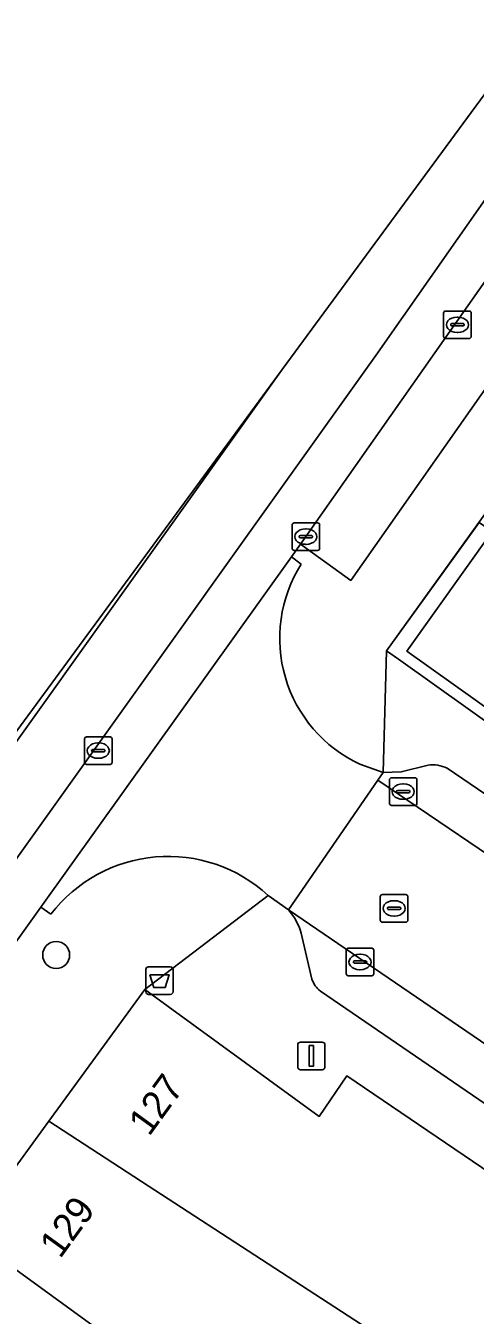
# Model space of a CAD drawing. Extents: x 160349 to 161355, y 381727 to 382854.
# Drawn here: x 160728.57 to 160744.88, y 382495.3 to 382542.14 of the extents above; entities that cross this region are included whole.
import ezdxf

# ---------------------------------------------------------------- set-up
doc = ezdxf.new("R2010")
doc.units = 0
for name, color, linetype in [('IMGEO_Afvalbak', 7, 'Continuous'), ('IMGEO_Boom', 7, 'Continuous'), ('IMGEO_Kolk', 7, 'Continuous'), ('IMGEO_Lichtmast', 7, 'Continuous'), ('IMGEO_Pand', 7, 'Continuous'), ('IMGEO_Pand_nummerreeks', 7, 'Continuous'), ('IMGEO_Pand_overbouw', 7, 'Continuous'), ('IMGEO_Parkeervlak_open', 7, 'Continuous'), ('IMGEO_Rijbaan_lokaal_gesloten', 7, 'Continuous'), ('IMGEO_Rijbaan_lokaal_open', 7, 'Continuous'), ('IMGEO_Rioolput', 7, 'Continuous'), ('IMGEO_Voetpad_open', 7, 'Continuous')]:
    doc.layers.add(name, color=color, linetype=linetype)

msp = doc.modelspace()

# ---------------------------------------------------------------- linework, layer by layer
at = {"layer": 'IMGEO_Afvalbak'}
for p, q in [((160733.022, 382507.956), (160733.812, 382507.956)), ((160733.812, 382507.956), (160733.022, 382507.956)), ((160732.922, 382507.056), (160732.922, 382507.856)), ((160732.922, 382507.856), (160732.922, 382507.056)), ((160733.912, 382507.856), (160733.912, 382507.056)), ((160733.912, 382507.056), (160733.912, 382507.856)), ((160733.812, 382506.956), (160733.022, 382506.956)), ((160733.022, 382506.956), (160733.812, 382506.956))]:
    msp.add_line(p, q, dxfattribs=at)
msp.add_lwpolyline([(160733.065, 382507.67), (160733.769, 382507.67), (160733.62, 382507.2), (160733.214, 382507.2), (160733.065, 382507.67)], dxfattribs=at)
for centre, start, end in [((160733.022, 382507.856), 90, 180), ((160733.022, 382507.856), 90, 180), ((160733.812, 382507.856), 0, 90), ((160733.812, 382507.856), 360, 90), ((160733.022, 382507.056), 180, 270), ((160733.022, 382507.056), 180, 270), ((160733.812, 382507.056), 270, 0), ((160733.812, 382507.056), 270, 0)]:
    msp.add_arc(centre, 0.1, start, end, dxfattribs=at)
at = {"layer": 'IMGEO_Boom'}
msp.add_circle((160729.669, 382508.385), 0.489, dxfattribs=at)
at = {"layer": 'IMGEO_Kolk'}
for p, q in [((160743.731, 382530.854), (160743.731, 382531.706)), ((160743.806, 382531.78), (160744.658, 382531.78)), ((160744.219, 382531.56), (160744.244, 382531.56)), ((160744.732, 382531.706), (160744.732, 382530.854)), ((160743.99, 382531.274), (160743.99, 382531.286)), ((160744.428, 382531.237), (160744.03, 382531.237)), ((160744.033, 382531.323), (160744.431, 382531.323)), ((160744.242, 382531), (160744.217, 382531)), ((160744.474, 382531.286), (160744.474, 382531.274)), ((160744.658, 382530.78), (160743.806, 382530.78)), ((160738.231, 382523.158), (160738.231, 382524.01)), ((160738.306, 382524.084), (160739.158, 382524.084)), ((160738.719, 382523.864), (160738.744, 382523.864)), ((160739.232, 382524.01), (160739.232, 382523.158)), ((160738.49, 382523.578), (160738.49, 382523.59)), ((160738.928, 382523.541), (160738.53, 382523.541)), ((160738.533, 382523.627), (160738.931, 382523.627)), ((160738.974, 382523.59), (160738.974, 382523.578)), ((160739.158, 382523.084), (160738.306, 382523.084)), ((160738.742, 382523.304), (160738.717, 382523.304)), ((160741.763, 382513.896), (160741.763, 382514.748)), ((160741.838, 382514.822), (160742.69, 382514.822)), ((160742.251, 382514.602), (160742.276, 382514.602)), ((160742.764, 382514.748), (160742.764, 382513.896)), ((160742.022, 382514.316), (160742.022, 382514.328)), ((160742.46, 382514.279), (160742.062, 382514.279)), ((160742.065, 382514.365), (160742.463, 382514.365)), ((160742.274, 382514.042), (160742.249, 382514.042)), ((160742.506, 382514.328), (160742.506, 382514.316)), ((160742.69, 382513.822), (160741.838, 382513.822)), ((160740.196, 382507.707), (160740.196, 382508.559)), ((160740.271, 382508.633), (160741.123, 382508.633)), ((160740.684, 382508.413), (160740.709, 382508.413)), ((160741.197, 382508.559), (160741.197, 382507.707)), ((160740.455, 382508.127), (160740.455, 382508.139)), ((160740.893, 382508.09), (160740.495, 382508.09)), ((160740.498, 382508.176), (160740.896, 382508.176)), ((160740.939, 382508.139), (160740.939, 382508.127)), ((160741.123, 382507.633), (160740.271, 382507.633)), ((160740.707, 382507.853), (160740.682, 382507.853))]:
    msp.add_line(p, q, dxfattribs=at)
for points in [[(160743.731, 382530.854), (160743.731, 382531.706)], [(160743.806, 382531.78), (160744.658, 382531.78)], [(160744.732, 382531.706), (160744.732, 382530.854)], [(160744.658, 382530.78), (160743.806, 382530.78)], [(160738.231, 382523.158), (160738.231, 382524.01)], [(160738.306, 382524.084), (160739.158, 382524.084)], [(160739.232, 382524.01), (160739.232, 382523.158)], [(160739.158, 382523.084), (160738.306, 382523.084)], [(160741.763, 382513.896), (160741.763, 382514.748)], [(160741.838, 382514.822), (160742.69, 382514.822)], [(160742.764, 382514.748), (160742.764, 382513.896)], [(160742.69, 382513.822), (160741.838, 382513.822)], [(160740.196, 382507.707), (160740.196, 382508.559)], [(160740.271, 382508.633), (160741.123, 382508.633)], [(160741.197, 382508.559), (160741.197, 382507.707)], [(160741.123, 382507.633), (160740.271, 382507.633)]]:
    msp.add_lwpolyline(points, dxfattribs=at)
for centre, radius, start, end in [((160743.808, 382531.704), 0.0765, 91.552, 178.448), ((160743.808, 382531.704), 0.0765, 91.552, 178.448), ((160744.656, 382531.704), 0.0765, 1.552, 88.448), ((160744.656, 382531.704), 0.0765, 1.552, 88.448), ((160744.03, 382531.283), 0.0403, 85.8775, 175.7526), ((160744.027, 382531.273), 0.0366, 178.938, 274.7102), ((160744.431, 382531.28), 0.043, 264.8664, 352.4533), ((160744.435, 382531.285), 0.0386, 1.7309, 96.639), ((160743.808, 382530.856), 0.0765, 181.552, 268.448), ((160743.808, 382530.856), 0.0765, 181.552, 268.448), ((160744.656, 382530.856), 0.0765, 271.552, 358.448), ((160744.656, 382530.856), 0.0765, 271.552, 358.448), ((160738.308, 382524.008), 0.0765, 91.552, 178.448), ((160738.308, 382524.008), 0.0765, 91.552, 178.448), ((160739.156, 382524.008), 0.0765, 1.552, 88.448), ((160739.156, 382524.008), 0.0765, 1.552, 88.448), ((160738.53, 382523.587), 0.0403, 85.8775, 175.7526), ((160738.527, 382523.577), 0.0366, 178.938, 274.7102), ((160738.931, 382523.584), 0.043, 264.8664, 352.4533), ((160738.935, 382523.589), 0.0386, 1.7309, 96.639), ((160738.308, 382523.16), 0.0765, 181.552, 268.448), ((160738.308, 382523.16), 0.0765, 181.552, 268.448), ((160739.156, 382523.16), 0.0765, 271.552, 358.448), ((160739.156, 382523.16), 0.0765, 271.552, 358.448), ((160741.84, 382514.746), 0.0765, 91.552, 178.448), ((160741.84, 382514.746), 0.0765, 91.552, 178.448), ((160742.688, 382514.746), 0.0765, 1.552, 88.448), ((160742.688, 382514.746), 0.0765, 1.552, 88.448), ((160742.062, 382514.325), 0.0403, 85.8775, 175.7526), ((160742.059, 382514.315), 0.0366, 178.938, 274.7102), ((160742.463, 382514.322), 0.043, 264.8664, 352.4533), ((160742.467, 382514.327), 0.0386, 1.7309, 96.639), ((160741.84, 382513.898), 0.0765, 181.552, 268.448), ((160741.84, 382513.898), 0.0765, 181.552, 268.448), ((160742.688, 382513.898), 0.0765, 271.552, 358.448), ((160742.688, 382513.898), 0.0765, 271.552, 358.448), ((160740.273, 382508.557), 0.0765, 91.552, 178.448), ((160740.273, 382508.557), 0.0765, 91.552, 178.448), ((160741.121, 382508.557), 0.0765, 1.552, 88.448), ((160741.121, 382508.557), 0.0765, 1.552, 88.448), ((160740.495, 382508.136), 0.0403, 85.8775, 175.7526), ((160740.492, 382508.126), 0.0366, 178.938, 274.7102), ((160740.896, 382508.133), 0.043, 264.8664, 352.4533), ((160740.9, 382508.138), 0.0386, 1.7309, 96.639), ((160740.273, 382507.709), 0.0765, 181.552, 268.448), ((160740.273, 382507.709), 0.0765, 181.552, 268.448), ((160741.121, 382507.709), 0.0765, 271.552, 358.448), ((160741.121, 382507.709), 0.0765, 271.552, 358.448)]:
    msp.add_arc(centre, radius, start, end, dxfattribs=at)
for centre, major_axis, ratio, start_param, end_param in [((160744.218, 382531.28), (-0.387, 0.002), 0.722429, 4.712389, 7.853982), ((160744.243, 382531.28), (-0.39, 0.002), 0.717154, 1.570796, 4.712389), ((160738.718, 382523.584), (-0.387, 0.002), 0.722429, 4.712389, 7.853982), ((160738.743, 382523.584), (-0.39, 0.002), 0.717154, 1.570796, 4.712389), ((160742.25, 382514.322), (-0.387, 0.002), 0.722429, 4.712389, 7.853982), ((160742.275, 382514.322), (-0.39, 0.002), 0.717154, 1.570796, 4.712389), ((160740.683, 382508.133), (-0.387, 0.002), 0.722429, 4.712389, 7.853982), ((160740.708, 382508.133), (-0.39, 0.002), 0.717154, 1.570796, 4.712389)]:
    msp.add_ellipse(centre, major_axis=major_axis, ratio=ratio, start_param=start_param, end_param=end_param, dxfattribs=at)
at = {"layer": 'IMGEO_Lichtmast'}
for p, q in [((160738.435, 382504.32), (160738.435, 382505.12)), ((160738.435, 382505.12), (160738.435, 382504.32)), ((160738.535, 382505.22), (160739.325, 382505.22)), ((160739.325, 382505.22), (160738.535, 382505.22)), ((160739.425, 382505.12), (160739.425, 382504.32)), ((160739.425, 382504.32), (160739.425, 382505.12)), ((160739.325, 382504.22), (160738.535, 382504.22)), ((160738.535, 382504.22), (160739.325, 382504.22))]:
    msp.add_line(p, q, dxfattribs=at)
msp.add_lwpolyline([(160738.855, 382505.095), (160739.005, 382505.095), (160739.005, 382504.345), (160738.855, 382504.345), (160738.855, 382505.095)], dxfattribs=at)
for centre, start, end in [((160738.535, 382505.12), 90, 180), ((160738.535, 382505.12), 90, 180), ((160739.325, 382505.12), 0, 90), ((160739.325, 382505.12), 360, 90), ((160738.535, 382504.32), 180, 270), ((160738.535, 382504.32), 180, 270), ((160739.325, 382504.32), 270, 0), ((160739.325, 382504.32), 270, 0)]:
    msp.add_arc(centre, 0.1, start, end, dxfattribs=at)
at = {"layer": 'IMGEO_Pand'}
for points in [[(160745.489, 382523.766), (160742.397, 382519.427), (160751.682, 382512.804), (160754.771, 382517.151)], [(160729.405, 382502.344), (160733.007, 382500), (160757.725, 382483.915), (160758.52, 382485.544), (160760.712, 382490.037), (160746.093, 382500), (160740.222, 382504.001), (160739.216, 382502.525), (160732.882, 382507.128)], [(160733.007, 382500), (160729.405, 382502.344), (160727.701, 382500), (160726.425, 382498.244), (160734.471, 382492.397), (160738.352, 382490.489), (160741.425, 382488.937), (160756.467, 382481.338), (160757.725, 382483.915)], [(160734.471, 382492.397), (160726.425, 382498.244), (160722.278, 382492.538), (160729.016, 382487.572), (160729.157, 382487.751), (160729.058, 382487.932), (160730.298, 382489.552), (160732.05, 382488.321), (160732.534, 382488.94), (160734.926, 382488.261), (160740.319, 382486.732), (160741.425, 382488.937), (160738.352, 382490.489)]]:
    msp.add_lwpolyline(points, close=True, dxfattribs=at)
at = {"layer": 'IMGEO_Pand_overbouw'}
msp.add_lwpolyline([(160745.489, 382523.766), (160745.02, 382524.101), (160741.658, 382519.438), (160742.091, 382519.129), (160750.981, 382512.783), (160751.424, 382512.467), (160751.682, 382512.804), (160742.397, 382519.427)], close=True, dxfattribs=at)
at = {"layer": 'IMGEO_Parkeervlak_open'}
msp.add_lwpolyline([(160754.234, 382541.776), (160752.364, 382543.029), (160738.535, 382523.308), (160740.361, 382521.992)], close=True, dxfattribs=at)
for points in [[(160743.172, 382515.282), (160742.192, 382515.034), (160741.533, 382515.013), (160741.347, 382514.743), (160747.24, 382510.736), (160749.942, 382508.89)], [(160748.826, 382511.781), (160743.856, 382515.169)], [(160755.799, 382498.029), (160753.827, 382499.289), (160738.095, 382510.025)], [(160738.561, 382509.18), (160738.951, 382507.509)], [(160739.258, 382507.076), (160752.592, 382497.948)]]:
    msp.add_lwpolyline(points, dxfattribs=at)
for centre, radius, start, end in [((160743.342, 382514.183), 1.112, 62.4497, 98.7887), ((160736.545, 382508.619), 2.093, 15.5469, 42.2047), ((160739.791, 382507.779), 0.882, 197.8329, 232.8409)]:
    msp.add_arc(centre, radius, start, end, dxfattribs=at)
at = {"layer": 'IMGEO_Rijbaan_lokaal_gesloten'}
msp.add_lwpolyline([(160688.656, 382453.471), (160692.975, 382459.439), (160693.563, 382460.263), (160703.438, 382474.117), (160704.295, 382475.32), (160714.615, 382489.823), (160729.116, 382510.121), (160738.21, 382522.853), (160738.535, 382523.308), (160752.364, 382543.029), (160755.926, 382548.108), (160766.102, 382562.621), (160767.839, 382565.099), (160766.403, 382566.076), (160741.274, 382530.158), (160691.804, 382460.856), (160690.494, 382459.018), (160689.474, 382457.602), (160678.811, 382442.8)], dxfattribs=at)
msp.add_lwpolyline([(160737.875, 382529.651), (160728.372, 382516.708), (160650.372, 382410.468), (160605.248, 382351.983), (160599.593, 382344.653), (160582.793, 382322.877), (160584.192, 382321.808), (160675.822, 382442.831), (160676.854, 382444.234), (160683.603, 382453.599), (160687.5, 382459.031), (160688.505, 382460.429), (160689.911, 382462.447)], close=True, dxfattribs=at)
at = {"layer": 'IMGEO_Rijbaan_lokaal_open'}
for points in [[(160737.875, 382529.651), (160689.911, 382462.447), (160688.505, 382460.429), (160690.494, 382459.018), (160691.804, 382460.856), (160741.274, 382530.158), (160766.403, 382566.076), (160767.839, 382565.099), (160768.188, 382565.595), (160766.747, 382566.578), (160764.748, 382567.942), (160764.413, 382568.17), (160764.083, 382567.677), (160764.413, 382567.454), (160754.086, 382552.73), (160746.585, 382541.515)], [(160762.886, 382499.967), (160762.702, 382500.087), (160755.557, 382505.001), (160755.374, 382505.114), (160750.296, 382508.619), (160749.942, 382508.89), (160747.24, 382510.736), (160741.347, 382514.743), (160738.095, 382510.025), (160753.827, 382499.289), (160755.799, 382498.029), (160756.343, 382497.701), (160765.231, 382492.348), (160765.729, 382492.048), (160766.19, 382491.635), (160783.682, 382483.063), (160785.92, 382487.604), (160785.477, 382487.822), (160784.789, 382488.161), (160783.699, 382488.719), (160783.449, 382488.843), (160772.35, 382494.335), (160768.211, 382496.514)]]:
    msp.add_lwpolyline(points, close=True, dxfattribs=at)
for points in [[(160738.563, 382522.582), (160738.21, 382522.853), (160729.116, 382510.121), (160729.479, 382509.87)], [(160741.347, 382514.743), (160741.533, 382515.013), (160740.693, 382515.316)], [(160737.362, 382510.551), (160738.095, 382510.025), (160741.347, 382514.743)]]:
    msp.add_lwpolyline(points, dxfattribs=at)
for centre, radius, start, end in [((160742.829, 382519.887), 5.046, 147.7189, 244.9577), ((160733.732, 382506.607), 5.361, 47.3742, 142.5007)]:
    msp.add_arc(centre, radius, start, end, dxfattribs=at)
at = {"layer": 'IMGEO_Rioolput'}
for p, q in [((160730.697, 382515.385), (160730.697, 382516.237)), ((160730.772, 382516.311), (160731.624, 382516.311)), ((160731.185, 382516.091), (160731.21, 382516.091)), ((160731.698, 382516.237), (160731.698, 382515.385)), ((160730.956, 382515.805), (160730.956, 382515.817)), ((160731.394, 382515.768), (160730.996, 382515.768)), ((160730.999, 382515.854), (160731.397, 382515.854)), ((160731.208, 382515.531), (160731.183, 382515.531)), ((160731.44, 382515.817), (160731.44, 382515.805)), ((160731.624, 382515.311), (160730.772, 382515.311)), ((160741.433, 382509.653), (160741.433, 382510.505)), ((160741.508, 382510.579), (160742.36, 382510.579)), ((160741.921, 382510.359), (160741.946, 382510.359)), ((160742.434, 382510.505), (160742.434, 382509.653)), ((160741.692, 382510.073), (160741.692, 382510.085)), ((160742.13, 382510.036), (160741.732, 382510.036)), ((160741.735, 382510.122), (160742.133, 382510.122)), ((160742.176, 382510.085), (160742.176, 382510.073)), ((160742.36, 382509.579), (160741.508, 382509.579)), ((160741.944, 382509.799), (160741.919, 382509.799))]:
    msp.add_line(p, q, dxfattribs=at)
for points in [[(160730.697, 382515.385), (160730.697, 382516.237)], [(160730.772, 382516.311), (160731.624, 382516.311)], [(160731.698, 382516.237), (160731.698, 382515.385)], [(160731.624, 382515.311), (160730.772, 382515.311)], [(160741.433, 382509.653), (160741.433, 382510.505)], [(160741.508, 382510.579), (160742.36, 382510.579)], [(160742.434, 382510.505), (160742.434, 382509.653)], [(160742.36, 382509.579), (160741.508, 382509.579)]]:
    msp.add_lwpolyline(points, dxfattribs=at)
for centre, radius, start, end in [((160730.774, 382516.235), 0.0765, 91.552, 178.448), ((160730.774, 382516.235), 0.0765, 91.552, 178.448), ((160731.622, 382516.235), 0.0765, 1.552, 88.448), ((160731.622, 382516.235), 0.0765, 1.552, 88.448), ((160730.996, 382515.814), 0.0403, 85.8775, 175.7526), ((160730.993, 382515.804), 0.0366, 178.938, 274.7102), ((160731.397, 382515.811), 0.043, 264.8664, 352.4533), ((160731.401, 382515.816), 0.0386, 1.7309, 96.639), ((160730.774, 382515.387), 0.0765, 181.552, 268.448), ((160730.774, 382515.387), 0.0765, 181.552, 268.448), ((160731.622, 382515.387), 0.0765, 271.552, 358.448), ((160731.622, 382515.387), 0.0765, 271.552, 358.448), ((160741.51, 382510.503), 0.0765, 91.552, 178.448), ((160741.51, 382510.503), 0.0765, 91.552, 178.448), ((160742.358, 382510.503), 0.0765, 1.552, 88.448), ((160742.358, 382510.503), 0.0765, 1.552, 88.448), ((160741.732, 382510.082), 0.0403, 85.8775, 175.7526), ((160741.729, 382510.072), 0.0366, 178.938, 274.7102), ((160742.133, 382510.079), 0.043, 264.8664, 352.4533), ((160742.137, 382510.084), 0.0386, 1.7309, 96.639), ((160741.51, 382509.655), 0.0765, 181.552, 268.448), ((160741.51, 382509.655), 0.0765, 181.552, 268.448), ((160742.358, 382509.655), 0.0765, 271.552, 358.448), ((160742.358, 382509.655), 0.0765, 271.552, 358.448)]:
    msp.add_arc(centre, radius, start, end, dxfattribs=at)
for centre, major_axis, ratio, start_param, end_param in [((160731.184, 382515.811), (-0.387, 0.002), 0.722429, 4.712389, 7.853982), ((160731.209, 382515.811), (-0.39, 0.002), 0.717154, 1.570796, 4.712389), ((160741.92, 382510.079), (-0.387, 0.002), 0.722429, 4.712389, 7.853982), ((160741.945, 382510.079), (-0.39, 0.002), 0.717154, 1.570796, 4.712389)]:
    msp.add_ellipse(centre, major_axis=major_axis, ratio=ratio, start_param=start_param, end_param=end_param, dxfattribs=at)
at = {"layer": 'IMGEO_Voetpad_open'}
for points in [[(160741.658, 382519.438), (160747.956, 382528.204), (160753.895, 382536.513), (160756.839, 382540.667), (160757.626, 382541.777), (160757.685, 382541.86), (160762.46, 382548.634), (160763.091, 382549.556), (160766.744, 382554.928), (160767.685, 382556.323), (160771.693, 382562.213), (160772.128, 382562.833), (160768.188, 382565.595), (160767.839, 382565.099), (160766.102, 382562.621), (160767.962, 382561.353), (160757.78, 382546.832), (160755.926, 382548.108), (160752.364, 382543.029), (160754.234, 382541.776), (160740.361, 382521.992), (160738.535, 382523.308), (160738.21, 382522.853), (160738.563, 382522.582)], [(160740.693, 382515.316), (160741.533, 382515.013), (160741.658, 382519.438)], [(160807.606, 382481.982), (160801.092, 382485.191), (160801.311, 382485.518), (160794.669, 382488.822), (160794.983, 382490.948), (160790.249, 382493.331), (160785.711, 382495.616), (160785.515, 382495.715), (160758.228, 382509.498), (160751.682, 382512.804), (160751.424, 382512.467), (160750.981, 382512.783), (160742.091, 382519.129), (160741.658, 382519.438), (160741.533, 382515.013), (160742.192, 382515.034), (160743.172, 382515.282)], [(160743.856, 382515.169), (160748.826, 382511.781)], [(160726.425, 382498.244), (160727.701, 382500), (160729.405, 382502.344), (160732.882, 382507.128), (160737.362, 382510.551)], [(160738.095, 382510.025), (160737.362, 382510.551), (160732.882, 382507.128), (160739.216, 382502.525), (160740.222, 382504.001), (160746.093, 382500), (160760.712, 382490.037), (160762.739, 382488.416), (160767.276, 382486.202), (160771.895, 382483.948), (160776.391, 382481.754), (160780.981, 382479.514), (160785.607, 382477.257), (160790.735, 382474.755), (160791.597, 382474.312), (160796.618, 382471.851), (160801.636, 382469.391), (160806.654, 382466.931), (160811.471, 382464.57)], [(160729.479, 382509.87), (160729.116, 382510.121), (160714.615, 382489.823), (160716.371, 382488.433), (160706.129, 382474.035), (160704.295, 382475.32), (160703.438, 382474.117), (160705.247, 382472.796), (160694.716, 382458.088), (160692.975, 382459.439), (160688.656, 382453.471), (160689.03, 382453.194)], [(160738.951, 382507.509), (160738.561, 382509.18)], [(160752.592, 382497.948), (160739.258, 382507.076)]]:
    msp.add_lwpolyline(points, dxfattribs=at)
msp.add_lwpolyline([(160741.658, 382519.438), (160742.091, 382519.129), (160750.981, 382512.783), (160751.424, 382512.467), (160751.682, 382512.804), (160742.397, 382519.427), (160745.489, 382523.766), (160748.586, 382528.112), (160751.368, 382532.016), (160754.335, 382536.18), (160758.079, 382541.433), (160757.626, 382541.777), (160756.839, 382540.667), (160753.895, 382536.513), (160747.956, 382528.204)], close=True, dxfattribs=at)
for centre, radius, start, end in [((160742.829, 382519.887), 5.046, 147.7189, 244.9577), ((160743.342, 382514.183), 1.112, 62.4497, 98.7887), ((160733.732, 382506.607), 5.361, 47.3742, 142.5007), ((160736.545, 382508.619), 2.093, 15.5469, 42.2047), ((160739.791, 382507.779), 0.882, 197.8329, 232.8409)]:
    msp.add_arc(centre, radius, start, end, dxfattribs=at)

# ---------------------------------------------------------------- texts
at = {"layer": 'IMGEO_Pand_nummerreeks'}
for s, rotation, p in [('127', 53.9904, (160733.04, 382501.766)), ('129', 53.9898, (160729.812, 382497.324))]:
    msp.add_text(s, height=1, rotation=rotation, dxfattribs=at).set_placement(p)

doc.saveas('drawing.dxf')
